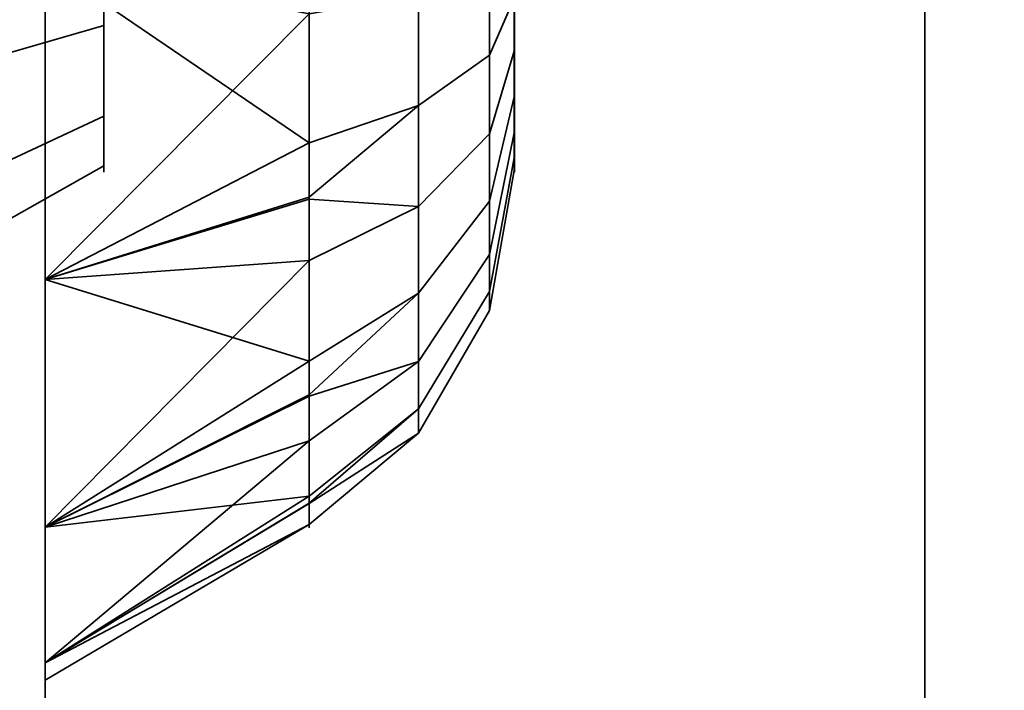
# Model space of a CAD drawing. Header units: millimetres. Extents: x -503 to 6703, y -110 to 193.
# Tile 628 of 656: x 2585.46 to 2587.14, y -12.98 to -11.84. Entities that reach past the tile are written whole.
import ezdxf

# ---------------------------------------------------------------- set-up
doc = ezdxf.new("R2010")
doc.units = ezdxf.units.MM
doc.layers.add('151', color=7, linetype='Continuous', true_color=0xffffff)

# ---------------------------------------------------------------- blocks, each defined once
blk = doc.blocks.new('UG_SURFACE_003')
at = {"layer": '151', "color": 252, "linetype": 'Continuous', "lineweight": 35}
for points in [[(3602.5, -14, 2212.25), (3602.5, 174.4, 2212.25), (2397.5, 174.4, 2212.25), (2397.5, -14, 2212.25)], [(2547.4999, -14, 2062.2499), (2547.4999, 174.4, 2062.2499), (3452.5001, 174.4, 2062.2499), (3452.5001, -14, 2062.2499)]]:
    blk.add_3dface(points, dxfattribs=at)
blk = doc.blocks.new('UG_SURFACE_266')
at = {"layer": '151', "color": 252, "linetype": 'Continuous', "lineweight": 35}
for points in [[(2585.5, 14.42, 2021.75), (2585.5, -13, 1105.9999), (2585.5, -13, 1152)], [(2585.5, 14.42, 2021.75), (2585.5, -13.5858, 1073.6642), (2585.5, -13, 1105.9999)], [(2585.5, -13, 1152), (2585.5, -25.92, 2021.75), (2585.5, 14.42, 2021.75)], [(2585.5, -15, 1024.25), (2585.5, 14.42, -7.75), (2585.5, -25.92, 673.3388)], [(2585.5, 14.42, -7.75), (2585.5, -25.92, 332.7944), (2585.5, -25.92, 673.3388)], [(2585.5, 14.42, -7.75), (2585.5, -25.92, -7.75), (2585.5, -25.92, 332.7944)], [(2585.5, 14.42, 2021.75), (2585.5, -13, 1026.25), (2585.5, -13, 1072.25)], [(2585.5, 14.42, -7.75), (2585.5, -13.1522, 1025.4847), (2585.5, -13, 1026.25)], [(2585.5, -13, 1072.25), (2585.5, -13.1522, 1073.0153), (2585.5, 14.42, 2021.75)], [(2585.5, -13.1522, 1073.0153), (2585.5, -13.5858, 1073.6642), (2585.5, 14.42, 2021.75)], [(2585.5, 14.42, -7.75), (2585.5, -13.5858, 1024.8358), (2585.5, -13.1522, 1025.4847)], [(2585.5, -13, 1026.25), (2585.5, 14.42, 2021.75), (2585.5, 14.42, -7.75)], [(2585.5, -15, 1024.25), (2585.5, -14.2346, 1024.4023), (2585.5, 14.42, -7.75)], [(2585.5, -14.2346, 1024.4023), (2585.5, -13.5858, 1024.8358), (2585.5, 14.42, -7.75)], [(2585.5, 14.42, 2021.75), (2585.5, -25.92, 2021.75), (2586.9999, -25.92, 2020.2501), (2586.9999, 14.42, 2020.2501)], [(2586.9999, 14.42, -7.75), (2586.9999, -25.92, -7.75), (2585.5, -25.92, -7.75), (2585.5, 14.42, -7.75)], [(2586.9999, 14.42, -7.75), (2586.9999, -13, 1105.9999), (2586.9999, -13, 1072.25)], [(2586.9999, 14.42, -7.75), (2586.9999, -13, 1152), (2586.9999, -13, 1105.9999)], [(2586.9999, -13, 1072.25), (2586.9999, -13, 1026.25), (2586.9999, 14.42, -7.75)], [(2586.9999, -13, 1026.25), (2586.9999, -13.1522, 1025.4847), (2586.9999, 14.42, -7.75)], [(2586.9999, 14.42, -7.75), (2586.9999, -25.92, 673.3388), (2586.9999, -25.92, 332.7944)], [(2586.9999, 14.42, 2020.2501), (2586.9999, -13.1522, 1152.7654), (2586.9999, -13, 1152)], [(2586.9999, -25.92, 673.3388), (2586.9999, 14.42, -7.75), (2586.9999, -13.5858, 1024.8358)], [(2586.9999, 14.42, 2020.2501), (2586.9999, -13.5858, 1153.4142), (2586.9999, -13.1522, 1152.7654)], [(2586.9999, -13, 1152), (2586.9999, 14.42, -7.75), (2586.9999, 14.42, 2020.2501)], [(2586.9999, -25.92, 332.7944), (2586.9999, -25.92, -7.75), (2586.9999, 14.42, -7.75)], [(2586.9999, -13.1522, 1025.4847), (2586.9999, -13.5858, 1024.8358), (2586.9999, 14.42, -7.75)], [(2586.9999, 14.42, 2020.2501), (2586.9999, -24.7654, 1153.8478), (2586.9999, -24, 1154)], [(2586.9999, 14.42, 2020.2501), (2586.9999, -15, 1154), (2586.9999, -14.2346, 1153.8478)], [(2586.9999, 14.42, 2020.2501), (2586.9999, -25.4142, 1153.4142), (2586.9999, -24.7654, 1153.8478)], [(2586.9999, -24, 1154), (2586.9999, -15, 1154), (2586.9999, 14.42, 2020.2501)], [(2586.9999, 14.42, 2020.2501), (2586.9999, -25.92, 1694.972), (2586.9999, -25.92, 1354.4277)], [(2586.9999, -14.2346, 1153.8478), (2586.9999, -13.5858, 1153.4142), (2586.9999, 14.42, 2020.2501)], [(2586.9999, 14.42, 2020.2501), (2586.9999, -25.92, 2020.2501), (2586.9999, -25.92, 1694.972)], [(2586.9999, -25.92, 1354.4277), (2586.9999, -25.92, 1152.56), (2586.9999, -25.8478, 1152.7654), (2586.9999, 14.42, 2020.2501)], [(2586.9999, -25.8478, 1152.7654), (2586.9999, -25.4142, 1153.4142), (2586.9999, 14.42, 2020.2501)]]:
    blk.add_3dface(points, dxfattribs=at)
blk = doc.blocks.new('UG_SURFACE_267')
at = {"layer": '151', "color": 252, "linetype": 'Continuous', "lineweight": 35}
for points in [[(2585.5, 14.42, 2021.75), (2585.5, -13, 1105.9999), (2585.5, -13, 1152)], [(2585.5, 14.42, 2021.75), (2585.5, -13.5858, 1073.6642), (2585.5, -13, 1105.9999)], [(2585.5, -13, 1152), (2585.5, -25.92, 2021.75), (2585.5, 14.42, 2021.75)], [(2585.5, -15, 1024.25), (2585.5, 14.42, -7.75), (2585.5, -25.92, 673.3388)], [(2585.5, 14.42, -7.75), (2585.5, -25.92, 332.7944), (2585.5, -25.92, 673.3388)], [(2585.5, 14.42, -7.75), (2585.5, -25.92, -7.75), (2585.5, -25.92, 332.7944)], [(2585.5, 14.42, 2021.75), (2585.5, -13, 1026.25), (2585.5, -13, 1072.25)], [(2585.5, 14.42, -7.75), (2585.5, -13.1522, 1025.4847), (2585.5, -13, 1026.25)], [(2585.5, -13, 1072.25), (2585.5, -13.1522, 1073.0153), (2585.5, 14.42, 2021.75)], [(2585.5, -13.1522, 1073.0153), (2585.5, -13.5858, 1073.6642), (2585.5, 14.42, 2021.75)], [(2585.5, 14.42, -7.75), (2585.5, -13.5858, 1024.8358), (2585.5, -13.1522, 1025.4847)], [(2585.5, -13, 1026.25), (2585.5, 14.42, 2021.75), (2585.5, 14.42, -7.75)], [(2585.5, -15, 1024.25), (2585.5, -14.2346, 1024.4023), (2585.5, 14.42, -7.75)], [(2585.5, -14.2346, 1024.4023), (2585.5, -13.5858, 1024.8358), (2585.5, 14.42, -7.75)], [(2585.5, 14.42, 2021.75), (2585.5, -25.92, 2021.75), (2586.9999, -25.92, 2020.2501), (2586.9999, 14.42, 2020.2501)], [(2586.9999, 14.42, -7.75), (2586.9999, -25.92, -7.75), (2585.5, -25.92, -7.75), (2585.5, 14.42, -7.75)], [(2586.9999, 14.42, -7.75), (2586.9999, -13, 1105.9999), (2586.9999, -13, 1072.25)], [(2586.9999, 14.42, -7.75), (2586.9999, -13, 1152), (2586.9999, -13, 1105.9999)], [(2586.9999, -13, 1072.25), (2586.9999, -13, 1026.25), (2586.9999, 14.42, -7.75)], [(2586.9999, -13, 1026.25), (2586.9999, -13.1522, 1025.4847), (2586.9999, 14.42, -7.75)], [(2586.9999, 14.42, -7.75), (2586.9999, -25.92, 673.3388), (2586.9999, -25.92, 332.7944)], [(2586.9999, 14.42, 2020.2501), (2586.9999, -13.1522, 1152.7654), (2586.9999, -13, 1152)], [(2586.9999, -25.92, 673.3388), (2586.9999, 14.42, -7.75), (2586.9999, -13.5858, 1024.8358)], [(2586.9999, 14.42, 2020.2501), (2586.9999, -13.5858, 1153.4142), (2586.9999, -13.1522, 1152.7654)], [(2586.9999, -13, 1152), (2586.9999, 14.42, -7.75), (2586.9999, 14.42, 2020.2501)], [(2586.9999, -25.92, 332.7944), (2586.9999, -25.92, -7.75), (2586.9999, 14.42, -7.75)], [(2586.9999, -13.1522, 1025.4847), (2586.9999, -13.5858, 1024.8358), (2586.9999, 14.42, -7.75)], [(2586.9999, 14.42, 2020.2501), (2586.9999, -24.7654, 1153.8478), (2586.9999, -24, 1154)], [(2586.9999, 14.42, 2020.2501), (2586.9999, -15, 1154), (2586.9999, -14.2346, 1153.8478)], [(2586.9999, 14.42, 2020.2501), (2586.9999, -25.4142, 1153.4142), (2586.9999, -24.7654, 1153.8478)], [(2586.9999, -24, 1154), (2586.9999, -15, 1154), (2586.9999, 14.42, 2020.2501)], [(2586.9999, 14.42, 2020.2501), (2586.9999, -25.92, 1694.972), (2586.9999, -25.92, 1354.4277)], [(2586.9999, -14.2346, 1153.8478), (2586.9999, -13.5858, 1153.4142), (2586.9999, 14.42, 2020.2501)], [(2586.9999, 14.42, 2020.2501), (2586.9999, -25.92, 2020.2501), (2586.9999, -25.92, 1694.972)], [(2586.9999, -25.92, 1354.4277), (2586.9999, -25.92, 1152.56), (2586.9999, -25.8478, 1152.7654), (2586.9999, 14.42, 2020.2501)], [(2586.9999, -25.8478, 1152.7654), (2586.9999, -25.4142, 1153.4142), (2586.9999, 14.42, 2020.2501)]]:
    blk.add_3dface(points, dxfattribs=at)
blk = doc.blocks.new('UG_SURFACE_268')
at = {"layer": '151', "color": 252, "linetype": 'Continuous', "lineweight": 35}
for points in [[(2585.5, -25.92, 2021.75), (3414.5, -25.92, 2021.75), (3414.5, 14.42, 2021.75), (2585.5, 14.42, 2021.75)], [(2585.5, -25.92, 2021.75), (2585.5, 14.42, 2021.75), (2586.9999, 14.42, 2020.2501), (2586.9999, -25.92, 2020.2501)], [(2586.9999, -25.92, 2020.2501), (2586.9999, 14.42, 2020.2501), (3413.0001, 14.42, 2020.2501), (3413.0001, -25.92, 2020.2501)]]:
    blk.add_3dface(points, dxfattribs=at)
blk = doc.blocks.new('UG_SURFACE_294')
at = {"layer": '151', "color": 252, "linetype": 'Continuous', "lineweight": 35}
for points in [[(2584.8, -22.0201, 980), (2584.8, -1.6, 980), (2585.5, -1.6, 980), (2585.5, -22.0201, 980)], [(2585.5, -11.1779, 983.7008), (2585.5, -11.7428, 983.6414), (2585.5, -22.0201, 980), (2585.5, -1.6, 980)], [(2585.3548, -2.3881, 1164.1217), (2585.5, -1.659, 1164.436), (2585.5, -22.0201, 1172.0912)], [(2585.5, -22.0201, 997.9088), (2585.5, -1.659, 1005.5641), (2585.3548, -2.3881, 1005.8782)], [(2585.5, -9.283, 994.683), (2585.5, -8.7428, 994.8586), (2585.5, -1.659, 1005.5641), (2585.5, -22.0201, 997.9088)], [(2585.5, -22.0201, 1172.0912), (2585.5, -1.659, 1164.436), (2585.5, -3, 1165)], [(2585.5, -22.0201, 1172.0912), (2585.3863, -22.2146, 1171.5738), (2585.3548, -2.3881, 1164.1217)], [(2585.3548, -2.3881, 1005.8782), (2585.3863, -22.2146, 998.4262), (2585.5, -22.0201, 997.9088)], [(2585.5, -22.0201, 1190.0001), (2585.5, -3, 1165), (2585.5, -9.7051, 1175.6971)], [(2585.5, -3, 1165), (2585.5, -22.0201, 1190.0001), (2585.5, -22.0201, 1172.0912)], [(2585.5, -22.0201, 1190.0001), (2585.5, -5, 1190.0001), (2584.8, -5, 1190.0001), (2584.8, -22.0201, 1190.0001)], [(2585.5, -5, 1190.0001), (2585.5, -22.0201, 1190.0001), (2585.5, -11.7428, 1186.3586), (2585.5, -11.1779, 1186.2992)], [(2585.5, -12.7051, 985.8029), (2585.5, -7.686, 992.4849), (2585.5, -8.1779, 992.2009)], [(2585.5, -7.686, 992.4849), (2585.5, -12.7051, 985.8029), (2585.5, -12.283, 986.183)], [(2585.5, -12.283, 986.183), (2585.5, -11.7428, 986.3585), (2585.5, -7.686, 992.4849)], [(2585.5, -8.1779, 992.2009), (2585.5, -8.7428, 992.1415), (2585.5, -12.7051, 985.8029)], [(2585.5, -12.7051, 985.8029), (2585.5, -8.7428, 992.1415), (2585.5, -9.283, 992.317)], [(2585.5, -11.7428, 1183.6414), (2585.5, -12.283, 1183.817), (2585.5, -9.283, 1177.683)], [(2585.5, -22.0201, 997.9088), (2585.5, -9.7051, 994.3029), (2585.5, -9.283, 994.683)], [(2585.5, -9.7051, 1177.303), (2585.5, -9.283, 1177.683), (2585.5, -12.283, 1183.817)], [(2585.5, -12.7051, 985.8029), (2585.5, -9.283, 992.317), (2585.5, -9.7051, 992.6971), (2585.5, -22.0201, 980)], [(2585.5, -22.0201, 1190.0001), (2585.5, -9.7051, 1175.6971), (2585.5, -9.9362, 1176.216)], [(2585.5, -9.9362, 1176.784), (2585.5, -9.7051, 1177.303), (2585.5, -12.283, 1183.817)], [(2585.5, -22.0201, 980), (2585.5, -9.7051, 992.6971), (2585.5, -9.9362, 993.216)], [(2585.5, -9.9362, 993.784), (2585.5, -9.7051, 994.3029), (2585.5, -22.0201, 997.9088)], [(2585.5, -12.283, 1183.817), (2585.5, -9.9362, 1176.216), (2585.5, -9.966, 1176.5)], [(2585.5, -9.9362, 1176.216), (2585.5, -12.283, 1183.817), (2585.5, -12.7051, 1184.1971), (2585.5, -22.0201, 1190.0001)], [(2585.5, -9.966, 1176.5), (2585.5, -9.9362, 1176.784), (2585.5, -12.283, 1183.817)], [(2585.5, -22.0201, 997.9088), (2585.5, -22.0201, 980), (2585.5, -9.9362, 993.216), (2585.5, -9.966, 993.5)], [(2585.5, -9.966, 993.5), (2585.5, -9.9362, 993.784), (2585.5, -22.0201, 997.9088)], [(2585.5999, -11.85, 985.433), (2585.5999, -11.6523, 985.4972), (2585.5999, -11.4455, 985.4755), (2585.5999, -11.6, 985)], [(2585.5999, -11.85, 1185.433), (2585.5999, -11.6523, 1185.4973), (2585.5999, -11.4455, 1185.4756), (2585.5999, -11.6, 1184.9999)], [(2585.5999, -11.6523, 984.5027), (2585.5999, -11.85, 984.567), (2585.5999, -12.0045, 984.7061), (2585.5999, -11.6, 985)], [(2585.5999, -12.0045, 984.7061), (2585.5999, -12.0891, 984.8961), (2585.5999, -12.0891, 985.104), (2585.5999, -11.6, 985)], [(2585.5999, -12.0891, 985.104), (2585.5999, -12.0045, 985.2939), (2585.5999, -11.85, 985.433), (2585.5999, -11.6, 985)], [(2585.5999, -11.6523, 1184.5027), (2585.5999, -11.85, 1184.567), (2585.5999, -12.0045, 1184.7061), (2585.5999, -11.6, 1184.9999)], [(2585.5999, -12.0045, 1184.7061), (2585.5999, -12.0891, 1184.896), (2585.5999, -12.0891, 1185.104), (2585.5999, -11.6, 1184.9999)], [(2585.5999, -12.0891, 1185.104), (2585.5999, -12.0045, 1185.2939), (2585.5999, -11.85, 1185.433), (2585.5999, -11.6, 1184.9999)], [(2586.1363, -11.6, 1184.0501), (2586.1363, -11.9864, 1184.1322), (2585.9499, -12.0499, 1183.9894), (2585.9499, -11.7119, 1183.9175)], [(2586.1363, -11.6, 984.05), (2586.1363, -11.9864, 984.1322), (2585.9499, -12.0499, 983.9894), (2585.9499, -11.7119, 983.9175)], [(2586.2577, -11.6, 1184.2606), (2586.2577, -11.9007, 1184.3245), (2586.1363, -11.9864, 1184.1322), (2586.1363, -11.6, 1184.0501)], [(2586.2577, -11.6, 984.2606), (2586.2577, -11.9007, 984.3245), (2586.1363, -11.9864, 984.1322), (2586.1363, -11.6, 984.05)], [(2586.2999, -11.6, 1184.5), (2586.2999, -11.8034, 1184.5433), (2586.2577, -11.9007, 1184.3245), (2586.2577, -11.6, 1184.2606)], [(2586.2999, -11.6, 984.5), (2586.2999, -11.8034, 984.5432), (2586.2577, -11.9007, 984.3245), (2586.2577, -11.6, 984.2606)], [(2586.2999, -11.704, 1185.4891), (2586.2999, -11.8939, 1185.4045), (2586.2999, -12.033, 1185.25), (2586.2999, -11.6, 1184.9999)], [(2586.2999, -12.033, 1185.25), (2586.2999, -12.0973, 1185.0523), (2586.2999, -12.0755, 1184.8454), (2586.2999, -11.6, 1184.9999)], [(2586.2999, -12.0755, 1184.8454), (2586.2999, -11.9716, 1184.6654), (2586.2999, -11.8034, 1184.5433), (2586.2999, -11.6, 1184.9999)], [(2586.2999, -11.704, 985.4891), (2586.2999, -11.8939, 985.4045), (2586.2999, -12.033, 985.25), (2586.2999, -11.6, 985)], [(2586.2999, -12.033, 985.25), (2586.2999, -12.0973, 985.0523), (2586.2999, -12.0755, 984.8455), (2586.2999, -11.6, 985)], [(2586.2999, -12.0755, 984.8455), (2586.2999, -11.9716, 984.6655), (2586.2999, -11.8034, 984.5432), (2586.2999, -11.6, 985)], [(2585.5999, -11.6523, 985.4972), (2585.5999, -11.85, 985.433), (2584.8, -12.0809, 985.833), (2584.8, -11.7005, 985.9566)], [(2585.5999, -11.85, 984.567), (2585.5999, -11.6523, 984.5027), (2584.8, -11.7005, 984.0434), (2584.8, -12.0809, 984.167)], [(2585.5999, -11.6523, 1185.4973), (2585.5999, -11.85, 1185.433), (2584.8, -12.0809, 1185.833), (2584.8, -11.7005, 1185.9566)], [(2585.5999, -11.85, 1184.567), (2585.5999, -11.6523, 1184.5027), (2584.8, -11.7005, 1184.0434), (2584.8, -12.0809, 1184.167)], [(2585.5, -11.7428, 1183.6414), (2585.9499, -11.7119, 1183.9175), (2585.9499, -12.0499, 1183.9894)], [(2585.5, -11.7428, 983.6414), (2585.9499, -11.7119, 983.9175), (2585.9499, -12.0499, 983.9894)], [(2586.2999, -11.8939, 1185.4045), (2586.2999, -11.704, 1185.4891), (2586.2577, -11.7537, 1185.7233), (2586.2577, -12.0346, 1185.5983)], [(2586.2999, -11.8939, 985.4045), (2586.2999, -11.704, 985.4891), (2586.2577, -11.7537, 985.7233), (2586.2577, -12.0346, 985.5982)], [(2585.5, -22.0201, 1190.0001), (2585.5, -12.283, 1186.183), (2585.5, -11.7428, 1186.3586)], [(2585.5, -22.0201, 980), (2585.5, -11.7428, 983.6414), (2585.5, -12.283, 983.817)], [(2585.9499, -12.0499, 1183.9894), (2585.5, -12.283, 1183.817), (2585.5, -11.7428, 1183.6414)], [(2585.9499, -11.83, 1186.082), (2585.5, -11.7428, 1186.3586), (2585.5, -12.283, 1186.183)], [(2585.9499, -12.0499, 983.9894), (2585.5, -12.283, 983.817), (2585.5, -11.7428, 983.6414)], [(2585.9499, -11.83, 986.082), (2585.5, -11.7428, 986.3585), (2585.5, -12.283, 986.183)], [(2586.2577, -12.0346, 1185.5983), (2586.2577, -11.7537, 1185.7233), (2586.1363, -11.7975, 1185.9292), (2586.1363, -12.1584, 1185.7685)], [(2586.2577, -12.0346, 985.5982), (2586.2577, -11.7537, 985.7233), (2586.1363, -11.7975, 985.9292), (2586.1363, -12.1584, 985.7685)], [(2586.1363, -12.1584, 1185.7685), (2586.1363, -11.7975, 1185.9292), (2585.9499, -11.83, 1186.082), (2585.9499, -12.1457, 1185.9415)], [(2586.1363, -12.1584, 985.7685), (2586.1363, -11.7975, 985.9292), (2585.9499, -11.83, 986.082), (2585.9499, -12.1457, 985.9415)], [(2586.2999, -11.8034, 1184.5433), (2586.2999, -11.9716, 1184.6654), (2586.2577, -12.1495, 1184.5052), (2586.2577, -11.9007, 1184.3245)], [(2586.2999, -11.8034, 984.5432), (2586.2999, -11.9716, 984.6655), (2586.2577, -12.1495, 984.5052), (2586.2577, -11.9007, 984.3245)], [(2585.5, -12.283, 1186.183), (2585.9499, -12.1457, 1185.9415), (2585.9499, -11.83, 1186.082)], [(2585.5, -12.283, 986.183), (2585.9499, -12.1457, 985.9415), (2585.9499, -11.83, 986.082)], [(2585.5999, -11.85, 985.433), (2585.5999, -12.0045, 985.2939), (2584.8, -12.3782, 985.5654), (2584.8, -12.0809, 985.833)], [(2585.5999, -12.0045, 984.7061), (2585.5999, -11.85, 984.567), (2584.8, -12.0809, 984.167), (2584.8, -12.3782, 984.4346)], [(2585.5999, -11.85, 1185.433), (2585.5999, -12.0045, 1185.2939), (2584.8, -12.3782, 1185.5654), (2584.8, -12.0809, 1185.833)], [(2585.5999, -12.0045, 1184.7061), (2585.5999, -11.85, 1184.567), (2584.8, -12.0809, 1184.167), (2584.8, -12.3782, 1184.4347)], [(2586.2577, -11.9007, 1184.3245), (2586.2577, -12.1495, 1184.5052), (2586.1363, -12.306, 1184.3643), (2586.1363, -11.9864, 1184.1322)], [(2586.2577, -11.9007, 984.3245), (2586.2577, -12.1495, 984.5052), (2586.1363, -12.306, 984.3643), (2586.1363, -11.9864, 984.1322)], [(2586.2999, -12.033, 1185.25), (2586.2999, -11.8939, 1185.4045), (2586.2577, -12.0346, 1185.5983), (2586.2577, -12.2404, 1185.3697)], [(2586.2999, -12.033, 985.25), (2586.2999, -11.8939, 985.4045), (2586.2577, -12.0346, 985.5982), (2586.2577, -12.2404, 985.3697)], [(2586.2999, -11.9716, 1184.6654), (2586.2999, -12.0755, 1184.8454), (2586.2577, -12.3032, 1184.7715), (2586.2577, -12.1495, 1184.5052)], [(2586.2999, -11.9716, 984.6655), (2586.2999, -12.0755, 984.8455), (2586.2577, -12.3032, 984.7715), (2586.2577, -12.1495, 984.5052)], [(2586.1363, -11.9864, 1184.1322), (2586.1363, -12.306, 1184.3643), (2585.9499, -12.4221, 1184.2598), (2585.9499, -12.1425, 1184.0566)], [(2585.9499, -12.1425, 1184.0566), (2585.9499, -12.0499, 1183.9894), (2586.1363, -11.9864, 1184.1322)], [(2586.1363, -11.9864, 984.1322), (2586.1363, -12.306, 984.3643), (2585.9499, -12.4221, 984.2598), (2585.9499, -12.1425, 984.0567)], [(2585.9499, -12.1425, 984.0567), (2585.9499, -12.0499, 983.9894), (2586.1363, -11.9864, 984.1322)], [(2585.5999, -12.0045, 985.2939), (2585.5999, -12.0891, 985.104), (2584.8, -12.5409, 985.2), (2584.8, -12.3782, 985.5654)], [(2585.5999, -12.0891, 984.8961), (2585.5999, -12.0045, 984.7061), (2584.8, -12.3782, 984.4346), (2584.8, -12.5409, 984.8)], [(2585.5999, -12.0045, 1185.2939), (2585.5999, -12.0891, 1185.104), (2584.8, -12.5409, 1185.2), (2584.8, -12.3782, 1185.5654)], [(2585.5999, -12.0891, 1184.896), (2585.5999, -12.0045, 1184.7061), (2584.8, -12.3782, 1184.4347), (2584.8, -12.5409, 1184.8)], [(2586.2577, -12.2404, 1185.3697), (2586.2577, -12.0346, 1185.5983), (2586.1363, -12.1584, 1185.7685), (2586.1363, -12.4227, 1185.475)], [(2586.2577, -12.2404, 985.3697), (2586.2577, -12.0346, 985.5982), (2586.1363, -12.1584, 985.7685), (2586.1363, -12.4227, 985.475)], [(2586.2999, -12.0973, 1185.0523), (2586.2999, -12.033, 1185.25), (2586.2577, -12.2404, 1185.3697), (2586.2577, -12.3354, 1185.0773)], [(2586.2999, -12.0973, 985.0523), (2586.2999, -12.033, 985.25), (2586.2577, -12.2404, 985.3697), (2586.2577, -12.3354, 985.0773)], [(2585.9499, -12.0499, 1183.9894), (2585.9499, -12.1425, 1184.0566), (2585.5, -12.283, 1183.817)], [(2585.9499, -12.0499, 983.9894), (2585.9499, -12.1425, 984.0567), (2585.5, -12.283, 983.817)], [(2586.2999, -12.0755, 1184.8454), (2586.2999, -12.0973, 1185.0523), (2586.2577, -12.3354, 1185.0773), (2586.2577, -12.3032, 1184.7715)], [(2586.2999, -12.0755, 984.8455), (2586.2999, -12.0973, 985.0523), (2586.2577, -12.3354, 985.0773), (2586.2577, -12.3032, 984.7715)], [(2585.5999, -12.0891, 985.104), (2585.5999, -12.0891, 984.8961), (2584.8, -12.5409, 984.8), (2584.8, -12.5409, 985.2)], [(2585.5999, -12.0891, 1185.104), (2585.5999, -12.0891, 1184.896), (2584.8, -12.5409, 1184.8), (2584.8, -12.5409, 1185.2)], [(2585.5, -12.283, 1183.817), (2585.9499, -12.1425, 1184.0566), (2585.9499, -12.4221, 1184.2598)], [(2585.5, -12.283, 983.817), (2585.9499, -12.1425, 984.0567), (2585.9499, -12.4221, 984.2598)], [(2585.9499, -12.2502, 1185.895), (2585.9499, -12.1457, 1185.9415), (2585.5, -12.283, 1186.183)], [(2585.9499, -12.2502, 985.895), (2585.9499, -12.1457, 985.9415), (2585.5, -12.283, 986.183)], [(2585.9499, -12.1457, 1185.9415), (2585.9499, -12.2502, 1185.895), (2586.1363, -12.1584, 1185.7685)], [(2585.9499, -12.1457, 985.9415), (2585.9499, -12.2502, 985.895), (2586.1363, -12.1584, 985.7685)], [(2586.2577, -12.1495, 1184.5052), (2586.2577, -12.3032, 1184.7715), (2586.1363, -12.5035, 1184.7064), (2586.1363, -12.306, 1184.3643)], [(2586.2577, -12.1495, 984.5052), (2586.2577, -12.3032, 984.7715), (2586.1363, -12.5035, 984.7065), (2586.1363, -12.306, 984.3643)], [(2586.1363, -12.4227, 1185.475), (2586.1363, -12.1584, 1185.7685), (2585.9499, -12.2502, 1185.895), (2585.9499, -12.4815, 1185.6381)], [(2586.1363, -12.4227, 985.475), (2586.1363, -12.1584, 985.7685), (2585.9499, -12.2502, 985.895), (2585.9499, -12.4815, 985.6381)], [(2585.5, -12.7051, 1185.8029), (2585.9499, -12.4815, 1185.6381), (2585.9499, -12.2502, 1185.895)], [(2585.9499, -12.2502, 1185.895), (2585.5, -12.283, 1186.183), (2585.5, -12.7051, 1185.8029)], [(2585.5, -12.7051, 985.8029), (2585.9499, -12.4815, 985.6381), (2585.9499, -12.2502, 985.895)], [(2585.9499, -12.2502, 985.895), (2585.5, -12.283, 986.183), (2585.5, -12.7051, 985.8029)], [(2586.2577, -12.3354, 1185.0773), (2586.2577, -12.2404, 1185.3697), (2586.1363, -12.4227, 1185.475), (2586.1363, -12.5447, 1185.0992)], [(2586.2577, -12.3354, 985.0773), (2586.2577, -12.2404, 985.3697), (2586.1363, -12.4227, 985.475), (2586.1363, -12.5447, 985.0993)], [(2585.5, -12.7051, 1185.8029), (2585.5, -12.283, 1186.183), (2585.5, -22.0201, 1190.0001)], [(2585.5, -12.283, 983.817), (2585.5, -12.7051, 984.1971), (2585.5, -22.0201, 980)], [(2585.9499, -12.4221, 1184.2598), (2585.5, -12.7051, 1184.1971), (2585.5, -12.283, 1183.817)], [(2585.9499, -12.4221, 984.2598), (2585.5, -12.7051, 984.1971), (2585.5, -12.283, 983.817)], [(2586.2577, -12.3032, 1184.7715), (2586.2577, -12.3354, 1185.0773), (2586.1363, -12.5447, 1185.0992), (2586.1363, -12.5035, 1184.7064)], [(2586.2577, -12.3032, 984.7715), (2586.2577, -12.3354, 985.0773), (2586.1363, -12.5447, 985.0993), (2586.1363, -12.5035, 984.7065)], [(2586.1363, -12.306, 1184.3643), (2586.1363, -12.5035, 1184.7064), (2585.9499, -12.6521, 1184.6582), (2585.9499, -12.4793, 1184.3588)], [(2585.9499, -12.4793, 1184.3588), (2585.9499, -12.4221, 1184.2598), (2586.1363, -12.306, 1184.3643)], [(2586.1363, -12.306, 984.3643), (2586.1363, -12.5035, 984.7065), (2585.9499, -12.6521, 984.6582), (2585.9499, -12.4793, 984.3588)], [(2585.9499, -12.4793, 984.3588), (2585.9499, -12.4221, 984.2598), (2586.1363, -12.306, 984.3643)], [(2585.9499, -12.4221, 1184.2598), (2585.9499, -12.4793, 1184.3588), (2585.5, -12.7051, 1184.1971)], [(2585.9499, -12.4221, 984.2598), (2585.9499, -12.4793, 984.3588), (2585.5, -12.7051, 984.1971)], [(2586.1363, -12.5447, 1185.0992), (2586.1363, -12.4227, 1185.475), (2585.9499, -12.558, 1185.5531), (2585.9499, -12.6648, 1185.2244)], [(2585.9499, -12.4815, 1185.6381), (2585.9499, -12.558, 1185.5531), (2586.1363, -12.4227, 1185.475)], [(2586.1363, -12.5447, 985.0993), (2586.1363, -12.4227, 985.475), (2585.9499, -12.558, 985.5531), (2585.9499, -12.6648, 985.2244)], [(2585.9499, -12.4815, 985.6381), (2585.9499, -12.558, 985.5531), (2586.1363, -12.4227, 985.475)], [(2585.5, -12.7051, 1184.1971), (2585.9499, -12.4793, 1184.3588), (2585.9499, -12.6521, 1184.6582)], [(2585.5, -12.7051, 984.1971), (2585.9499, -12.4793, 984.3588), (2585.9499, -12.6521, 984.6582)], [(2585.9499, -12.558, 1185.5531), (2585.9499, -12.4815, 1185.6381), (2585.5, -12.7051, 1185.8029)], [(2585.9499, -12.558, 985.5531), (2585.9499, -12.4815, 985.6381), (2585.5, -12.7051, 985.8029)], [(2586.1363, -12.5035, 1184.7064), (2586.1363, -12.5447, 1185.0992), (2585.9499, -12.7002, 1185.1156), (2585.9499, -12.664, 1184.7719)], [(2585.9499, -12.664, 1184.7719), (2585.9499, -12.6521, 1184.6582), (2586.1363, -12.5035, 1184.7064)], [(2586.1363, -12.5035, 984.7065), (2586.1363, -12.5447, 985.0993), (2585.9499, -12.7002, 985.1156), (2585.9499, -12.664, 984.7719)], [(2585.9499, -12.664, 984.7719), (2585.9499, -12.6521, 984.6582), (2586.1363, -12.5035, 984.7065)], [(2585.9499, -12.6648, 1185.2244), (2585.9499, -12.7002, 1185.1156), (2586.1363, -12.5447, 1185.0992)], [(2585.9499, -12.6648, 985.2244), (2585.9499, -12.7002, 985.1156), (2586.1363, -12.5447, 985.0993)], [(2585.5, -12.9362, 1185.284), (2585.9499, -12.6648, 1185.2244), (2585.9499, -12.558, 1185.5531)], [(2585.9499, -12.558, 1185.5531), (2585.5, -12.7051, 1185.8029), (2585.5, -12.9362, 1185.284)], [(2585.5, -12.9362, 985.284), (2585.9499, -12.6648, 985.2244), (2585.9499, -12.558, 985.5531)], [(2585.9499, -12.558, 985.5531), (2585.5, -12.7051, 985.8029), (2585.5, -12.9362, 985.284)], [(2585.9499, -12.6521, 1184.6582), (2585.5, -12.9362, 1184.716), (2585.5, -12.7051, 1184.1971)], [(2585.9499, -12.6521, 1184.6582), (2585.9499, -12.664, 1184.7719), (2585.5, -12.9362, 1184.716)], [(2585.9499, -12.6521, 984.6582), (2585.5, -12.9362, 984.716), (2585.5, -12.7051, 984.1971)], [(2585.9499, -12.6521, 984.6582), (2585.9499, -12.664, 984.7719), (2585.5, -12.9362, 984.716)], [(2585.5, -12.966, 1184.9999), (2585.5, -12.9362, 1184.716), (2585.9499, -12.664, 1184.7719), (2585.9499, -12.7002, 1185.1156)], [(2585.5, -12.966, 985), (2585.5, -12.9362, 984.716), (2585.9499, -12.664, 984.7719), (2585.9499, -12.7002, 985.1156)], [(2585.9499, -12.7002, 1185.1156), (2585.9499, -12.6648, 1185.2244), (2585.5, -12.9362, 1185.284)], [(2585.9499, -12.7002, 985.1156), (2585.9499, -12.6648, 985.2244), (2585.5, -12.9362, 985.284)], [(2585.9499, -12.7002, 1185.1156), (2585.5, -12.9362, 1185.284), (2585.5, -12.966, 1184.9999)], [(2585.9499, -12.7002, 985.1156), (2585.5, -12.9362, 985.284), (2585.5, -12.966, 985)], [(2585.5, -22.0201, 980), (2585.5, -12.9362, 985.284), (2585.5, -12.7051, 985.8029)], [(2585.5, -22.0201, 1190.0001), (2585.5, -12.7051, 1184.1971), (2585.5, -12.9362, 1184.716)], [(2585.5, -22.0201, 980), (2585.5, -12.7051, 984.1971), (2585.5, -12.9362, 984.716)], [(2585.5, -12.9362, 1185.284), (2585.5, -12.7051, 1185.8029), (2585.5, -22.0201, 1190.0001)], [(2585.5, -22.0201, 1190.0001), (2585.5, -12.9362, 1184.716), (2585.5, -12.966, 1184.9999)], [(2585.5, -12.966, 1184.9999), (2585.5, -12.9362, 1185.284), (2585.5, -22.0201, 1190.0001)], [(2585.5, -22.0201, 980), (2585.5, -12.9362, 984.716), (2585.5, -12.966, 985)], [(2585.5, -12.966, 985), (2585.5, -12.9362, 985.284), (2585.5, -22.0201, 980)]]:
    blk.add_3dface(points, dxfattribs=at)
blk = doc.blocks.new('UG_SURFACE_302')
at = {"layer": '151', "color": 252, "linetype": 'Continuous', "lineweight": 35}
for points in [[(2584.8, -22.0201, 980), (2584.8, -1.6, 980), (2585.5, -1.6, 980), (2585.5, -22.0201, 980)], [(2585.5, -11.1779, 983.7008), (2585.5, -11.7428, 983.6414), (2585.5, -22.0201, 980), (2585.5, -1.6, 980)], [(2585.3548, -2.3881, 1164.1217), (2585.5, -1.659, 1164.436), (2585.5, -22.0201, 1172.0912)], [(2585.5, -22.0201, 997.9088), (2585.5, -1.659, 1005.5641), (2585.3548, -2.3881, 1005.8782)], [(2585.5, -9.283, 994.683), (2585.5, -8.7428, 994.8586), (2585.5, -1.659, 1005.5641), (2585.5, -22.0201, 997.9088)], [(2585.5, -22.0201, 1172.0912), (2585.5, -1.659, 1164.436), (2585.5, -3, 1165)], [(2585.5, -22.0201, 1172.0912), (2585.3863, -22.2146, 1171.5738), (2585.3548, -2.3881, 1164.1217)], [(2585.3548, -2.3881, 1005.8782), (2585.3863, -22.2146, 998.4262), (2585.5, -22.0201, 997.9088)], [(2585.5, -22.0201, 1190.0001), (2585.5, -3, 1165), (2585.5, -9.7051, 1175.6971)], [(2585.5, -3, 1165), (2585.5, -22.0201, 1190.0001), (2585.5, -22.0201, 1172.0912)], [(2585.5, -22.0201, 1190.0001), (2585.5, -5, 1190.0001), (2584.8, -5, 1190.0001), (2584.8, -22.0201, 1190.0001)], [(2585.5, -5, 1190.0001), (2585.5, -22.0201, 1190.0001), (2585.5, -11.7428, 1186.3586), (2585.5, -11.1779, 1186.2992)], [(2585.5, -12.7051, 985.8029), (2585.5, -7.686, 992.4849), (2585.5, -8.1779, 992.2009)], [(2585.5, -7.686, 992.4849), (2585.5, -12.7051, 985.8029), (2585.5, -12.283, 986.183)], [(2585.5, -12.283, 986.183), (2585.5, -11.7428, 986.3585), (2585.5, -7.686, 992.4849)], [(2585.5, -8.1779, 992.2009), (2585.5, -8.7428, 992.1415), (2585.5, -12.7051, 985.8029)], [(2585.5, -12.7051, 985.8029), (2585.5, -8.7428, 992.1415), (2585.5, -9.283, 992.317)], [(2585.5, -11.7428, 1183.6414), (2585.5, -12.283, 1183.817), (2585.5, -9.283, 1177.683)], [(2585.5, -22.0201, 997.9088), (2585.5, -9.7051, 994.3029), (2585.5, -9.283, 994.683)], [(2585.5, -9.7051, 1177.303), (2585.5, -9.283, 1177.683), (2585.5, -12.283, 1183.817)], [(2585.5, -12.7051, 985.8029), (2585.5, -9.283, 992.317), (2585.5, -9.7051, 992.6971), (2585.5, -22.0201, 980)], [(2585.5, -22.0201, 1190.0001), (2585.5, -9.7051, 1175.6971), (2585.5, -9.9362, 1176.216)], [(2585.5, -9.9362, 1176.784), (2585.5, -9.7051, 1177.303), (2585.5, -12.283, 1183.817)], [(2585.5, -22.0201, 980), (2585.5, -9.7051, 992.6971), (2585.5, -9.9362, 993.216)], [(2585.5, -9.9362, 993.784), (2585.5, -9.7051, 994.3029), (2585.5, -22.0201, 997.9088)], [(2585.5, -12.283, 1183.817), (2585.5, -9.9362, 1176.216), (2585.5, -9.966, 1176.5)], [(2585.5, -9.9362, 1176.216), (2585.5, -12.283, 1183.817), (2585.5, -12.7051, 1184.1971), (2585.5, -22.0201, 1190.0001)], [(2585.5, -9.966, 1176.5), (2585.5, -9.9362, 1176.784), (2585.5, -12.283, 1183.817)], [(2585.5, -22.0201, 997.9088), (2585.5, -22.0201, 980), (2585.5, -9.9362, 993.216), (2585.5, -9.966, 993.5)], [(2585.5, -9.966, 993.5), (2585.5, -9.9362, 993.784), (2585.5, -22.0201, 997.9088)], [(2585.5999, -11.85, 985.433), (2585.5999, -11.6523, 985.4972), (2585.5999, -11.4455, 985.4755), (2585.5999, -11.6, 985)], [(2585.5999, -11.85, 1185.433), (2585.5999, -11.6523, 1185.4973), (2585.5999, -11.4455, 1185.4756), (2585.5999, -11.6, 1184.9999)], [(2585.5999, -11.6523, 984.5027), (2585.5999, -11.85, 984.567), (2585.5999, -12.0045, 984.7061), (2585.5999, -11.6, 985)], [(2585.5999, -12.0045, 984.7061), (2585.5999, -12.0891, 984.8961), (2585.5999, -12.0891, 985.104), (2585.5999, -11.6, 985)], [(2585.5999, -12.0891, 985.104), (2585.5999, -12.0045, 985.2939), (2585.5999, -11.85, 985.433), (2585.5999, -11.6, 985)], [(2585.5999, -11.6523, 1184.5027), (2585.5999, -11.85, 1184.567), (2585.5999, -12.0045, 1184.7061), (2585.5999, -11.6, 1184.9999)], [(2585.5999, -12.0045, 1184.7061), (2585.5999, -12.0891, 1184.896), (2585.5999, -12.0891, 1185.104), (2585.5999, -11.6, 1184.9999)], [(2585.5999, -12.0891, 1185.104), (2585.5999, -12.0045, 1185.2939), (2585.5999, -11.85, 1185.433), (2585.5999, -11.6, 1184.9999)], [(2586.1363, -11.6, 1184.0501), (2586.1363, -11.9864, 1184.1322), (2585.9499, -12.0499, 1183.9894), (2585.9499, -11.7119, 1183.9175)], [(2586.1363, -11.6, 984.05), (2586.1363, -11.9864, 984.1322), (2585.9499, -12.0499, 983.9894), (2585.9499, -11.7119, 983.9175)], [(2586.2577, -11.6, 1184.2606), (2586.2577, -11.9007, 1184.3245), (2586.1363, -11.9864, 1184.1322), (2586.1363, -11.6, 1184.0501)], [(2586.2577, -11.6, 984.2606), (2586.2577, -11.9007, 984.3245), (2586.1363, -11.9864, 984.1322), (2586.1363, -11.6, 984.05)], [(2586.2999, -11.6, 1184.5), (2586.2999, -11.8034, 1184.5433), (2586.2577, -11.9007, 1184.3245), (2586.2577, -11.6, 1184.2606)], [(2586.2999, -11.6, 984.5), (2586.2999, -11.8034, 984.5432), (2586.2577, -11.9007, 984.3245), (2586.2577, -11.6, 984.2606)], [(2586.2999, -11.704, 1185.4891), (2586.2999, -11.8939, 1185.4045), (2586.2999, -12.033, 1185.25), (2586.2999, -11.6, 1184.9999)], [(2586.2999, -12.033, 1185.25), (2586.2999, -12.0973, 1185.0523), (2586.2999, -12.0755, 1184.8454), (2586.2999, -11.6, 1184.9999)], [(2586.2999, -12.0755, 1184.8454), (2586.2999, -11.9716, 1184.6654), (2586.2999, -11.8034, 1184.5433), (2586.2999, -11.6, 1184.9999)], [(2586.2999, -11.704, 985.4891), (2586.2999, -11.8939, 985.4045), (2586.2999, -12.033, 985.25), (2586.2999, -11.6, 985)], [(2586.2999, -12.033, 985.25), (2586.2999, -12.0973, 985.0523), (2586.2999, -12.0755, 984.8455), (2586.2999, -11.6, 985)], [(2586.2999, -12.0755, 984.8455), (2586.2999, -11.9716, 984.6655), (2586.2999, -11.8034, 984.5432), (2586.2999, -11.6, 985)], [(2585.5999, -11.6523, 985.4972), (2585.5999, -11.85, 985.433), (2584.8, -12.0809, 985.833), (2584.8, -11.7005, 985.9566)], [(2585.5999, -11.85, 984.567), (2585.5999, -11.6523, 984.5027), (2584.8, -11.7005, 984.0434), (2584.8, -12.0809, 984.167)], [(2585.5999, -11.6523, 1185.4973), (2585.5999, -11.85, 1185.433), (2584.8, -12.0809, 1185.833), (2584.8, -11.7005, 1185.9566)], [(2585.5999, -11.85, 1184.567), (2585.5999, -11.6523, 1184.5027), (2584.8, -11.7005, 1184.0434), (2584.8, -12.0809, 1184.167)], [(2585.5, -11.7428, 1183.6414), (2585.9499, -11.7119, 1183.9175), (2585.9499, -12.0499, 1183.9894)], [(2585.5, -11.7428, 983.6414), (2585.9499, -11.7119, 983.9175), (2585.9499, -12.0499, 983.9894)], [(2586.2999, -11.8939, 1185.4045), (2586.2999, -11.704, 1185.4891), (2586.2577, -11.7537, 1185.7233), (2586.2577, -12.0346, 1185.5983)], [(2586.2999, -11.8939, 985.4045), (2586.2999, -11.704, 985.4891), (2586.2577, -11.7537, 985.7233), (2586.2577, -12.0346, 985.5982)], [(2585.5, -22.0201, 1190.0001), (2585.5, -12.283, 1186.183), (2585.5, -11.7428, 1186.3586)], [(2585.5, -22.0201, 980), (2585.5, -11.7428, 983.6414), (2585.5, -12.283, 983.817)], [(2585.9499, -12.0499, 1183.9894), (2585.5, -12.283, 1183.817), (2585.5, -11.7428, 1183.6414)], [(2585.9499, -11.83, 1186.082), (2585.5, -11.7428, 1186.3586), (2585.5, -12.283, 1186.183)], [(2585.9499, -12.0499, 983.9894), (2585.5, -12.283, 983.817), (2585.5, -11.7428, 983.6414)], [(2585.9499, -11.83, 986.082), (2585.5, -11.7428, 986.3585), (2585.5, -12.283, 986.183)], [(2586.2577, -12.0346, 1185.5983), (2586.2577, -11.7537, 1185.7233), (2586.1363, -11.7975, 1185.9292), (2586.1363, -12.1584, 1185.7685)], [(2586.2577, -12.0346, 985.5982), (2586.2577, -11.7537, 985.7233), (2586.1363, -11.7975, 985.9292), (2586.1363, -12.1584, 985.7685)], [(2586.1363, -12.1584, 1185.7685), (2586.1363, -11.7975, 1185.9292), (2585.9499, -11.83, 1186.082), (2585.9499, -12.1457, 1185.9415)], [(2586.1363, -12.1584, 985.7685), (2586.1363, -11.7975, 985.9292), (2585.9499, -11.83, 986.082), (2585.9499, -12.1457, 985.9415)], [(2586.2999, -11.8034, 1184.5433), (2586.2999, -11.9716, 1184.6654), (2586.2577, -12.1495, 1184.5052), (2586.2577, -11.9007, 1184.3245)], [(2586.2999, -11.8034, 984.5432), (2586.2999, -11.9716, 984.6655), (2586.2577, -12.1495, 984.5052), (2586.2577, -11.9007, 984.3245)], [(2585.5, -12.283, 1186.183), (2585.9499, -12.1457, 1185.9415), (2585.9499, -11.83, 1186.082)], [(2585.5, -12.283, 986.183), (2585.9499, -12.1457, 985.9415), (2585.9499, -11.83, 986.082)], [(2585.5999, -11.85, 985.433), (2585.5999, -12.0045, 985.2939), (2584.8, -12.3782, 985.5654), (2584.8, -12.0809, 985.833)], [(2585.5999, -12.0045, 984.7061), (2585.5999, -11.85, 984.567), (2584.8, -12.0809, 984.167), (2584.8, -12.3782, 984.4346)], [(2585.5999, -11.85, 1185.433), (2585.5999, -12.0045, 1185.2939), (2584.8, -12.3782, 1185.5654), (2584.8, -12.0809, 1185.833)], [(2585.5999, -12.0045, 1184.7061), (2585.5999, -11.85, 1184.567), (2584.8, -12.0809, 1184.167), (2584.8, -12.3782, 1184.4347)], [(2586.2577, -11.9007, 1184.3245), (2586.2577, -12.1495, 1184.5052), (2586.1363, -12.306, 1184.3643), (2586.1363, -11.9864, 1184.1322)], [(2586.2577, -11.9007, 984.3245), (2586.2577, -12.1495, 984.5052), (2586.1363, -12.306, 984.3643), (2586.1363, -11.9864, 984.1322)], [(2586.2999, -12.033, 1185.25), (2586.2999, -11.8939, 1185.4045), (2586.2577, -12.0346, 1185.5983), (2586.2577, -12.2404, 1185.3697)], [(2586.2999, -12.033, 985.25), (2586.2999, -11.8939, 985.4045), (2586.2577, -12.0346, 985.5982), (2586.2577, -12.2404, 985.3697)], [(2586.2999, -11.9716, 1184.6654), (2586.2999, -12.0755, 1184.8454), (2586.2577, -12.3032, 1184.7715), (2586.2577, -12.1495, 1184.5052)], [(2586.2999, -11.9716, 984.6655), (2586.2999, -12.0755, 984.8455), (2586.2577, -12.3032, 984.7715), (2586.2577, -12.1495, 984.5052)], [(2586.1363, -11.9864, 1184.1322), (2586.1363, -12.306, 1184.3643), (2585.9499, -12.4221, 1184.2598), (2585.9499, -12.1425, 1184.0566)], [(2585.9499, -12.1425, 1184.0566), (2585.9499, -12.0499, 1183.9894), (2586.1363, -11.9864, 1184.1322)], [(2586.1363, -11.9864, 984.1322), (2586.1363, -12.306, 984.3643), (2585.9499, -12.4221, 984.2598), (2585.9499, -12.1425, 984.0567)], [(2585.9499, -12.1425, 984.0567), (2585.9499, -12.0499, 983.9894), (2586.1363, -11.9864, 984.1322)], [(2585.5999, -12.0045, 985.2939), (2585.5999, -12.0891, 985.104), (2584.8, -12.5409, 985.2), (2584.8, -12.3782, 985.5654)], [(2585.5999, -12.0891, 984.8961), (2585.5999, -12.0045, 984.7061), (2584.8, -12.3782, 984.4346), (2584.8, -12.5409, 984.8)], [(2585.5999, -12.0045, 1185.2939), (2585.5999, -12.0891, 1185.104), (2584.8, -12.5409, 1185.2), (2584.8, -12.3782, 1185.5654)], [(2585.5999, -12.0891, 1184.896), (2585.5999, -12.0045, 1184.7061), (2584.8, -12.3782, 1184.4347), (2584.8, -12.5409, 1184.8)], [(2586.2577, -12.2404, 1185.3697), (2586.2577, -12.0346, 1185.5983), (2586.1363, -12.1584, 1185.7685), (2586.1363, -12.4227, 1185.475)], [(2586.2577, -12.2404, 985.3697), (2586.2577, -12.0346, 985.5982), (2586.1363, -12.1584, 985.7685), (2586.1363, -12.4227, 985.475)], [(2586.2999, -12.0973, 1185.0523), (2586.2999, -12.033, 1185.25), (2586.2577, -12.2404, 1185.3697), (2586.2577, -12.3354, 1185.0773)], [(2586.2999, -12.0973, 985.0523), (2586.2999, -12.033, 985.25), (2586.2577, -12.2404, 985.3697), (2586.2577, -12.3354, 985.0773)], [(2585.9499, -12.0499, 1183.9894), (2585.9499, -12.1425, 1184.0566), (2585.5, -12.283, 1183.817)], [(2585.9499, -12.0499, 983.9894), (2585.9499, -12.1425, 984.0567), (2585.5, -12.283, 983.817)], [(2586.2999, -12.0755, 1184.8454), (2586.2999, -12.0973, 1185.0523), (2586.2577, -12.3354, 1185.0773), (2586.2577, -12.3032, 1184.7715)], [(2586.2999, -12.0755, 984.8455), (2586.2999, -12.0973, 985.0523), (2586.2577, -12.3354, 985.0773), (2586.2577, -12.3032, 984.7715)], [(2585.5999, -12.0891, 985.104), (2585.5999, -12.0891, 984.8961), (2584.8, -12.5409, 984.8), (2584.8, -12.5409, 985.2)], [(2585.5999, -12.0891, 1185.104), (2585.5999, -12.0891, 1184.896), (2584.8, -12.5409, 1184.8), (2584.8, -12.5409, 1185.2)], [(2585.5, -12.283, 1183.817), (2585.9499, -12.1425, 1184.0566), (2585.9499, -12.4221, 1184.2598)], [(2585.5, -12.283, 983.817), (2585.9499, -12.1425, 984.0567), (2585.9499, -12.4221, 984.2598)], [(2585.9499, -12.2502, 1185.895), (2585.9499, -12.1457, 1185.9415), (2585.5, -12.283, 1186.183)], [(2585.9499, -12.2502, 985.895), (2585.9499, -12.1457, 985.9415), (2585.5, -12.283, 986.183)], [(2585.9499, -12.1457, 1185.9415), (2585.9499, -12.2502, 1185.895), (2586.1363, -12.1584, 1185.7685)], [(2585.9499, -12.1457, 985.9415), (2585.9499, -12.2502, 985.895), (2586.1363, -12.1584, 985.7685)], [(2586.2577, -12.1495, 1184.5052), (2586.2577, -12.3032, 1184.7715), (2586.1363, -12.5035, 1184.7064), (2586.1363, -12.306, 1184.3643)], [(2586.2577, -12.1495, 984.5052), (2586.2577, -12.3032, 984.7715), (2586.1363, -12.5035, 984.7065), (2586.1363, -12.306, 984.3643)], [(2586.1363, -12.4227, 1185.475), (2586.1363, -12.1584, 1185.7685), (2585.9499, -12.2502, 1185.895), (2585.9499, -12.4815, 1185.6381)], [(2586.1363, -12.4227, 985.475), (2586.1363, -12.1584, 985.7685), (2585.9499, -12.2502, 985.895), (2585.9499, -12.4815, 985.6381)], [(2585.5, -12.7051, 1185.8029), (2585.9499, -12.4815, 1185.6381), (2585.9499, -12.2502, 1185.895)], [(2585.9499, -12.2502, 1185.895), (2585.5, -12.283, 1186.183), (2585.5, -12.7051, 1185.8029)], [(2585.5, -12.7051, 985.8029), (2585.9499, -12.4815, 985.6381), (2585.9499, -12.2502, 985.895)], [(2585.9499, -12.2502, 985.895), (2585.5, -12.283, 986.183), (2585.5, -12.7051, 985.8029)], [(2586.2577, -12.3354, 1185.0773), (2586.2577, -12.2404, 1185.3697), (2586.1363, -12.4227, 1185.475), (2586.1363, -12.5447, 1185.0992)], [(2586.2577, -12.3354, 985.0773), (2586.2577, -12.2404, 985.3697), (2586.1363, -12.4227, 985.475), (2586.1363, -12.5447, 985.0993)], [(2585.5, -12.7051, 1185.8029), (2585.5, -12.283, 1186.183), (2585.5, -22.0201, 1190.0001)], [(2585.5, -12.283, 983.817), (2585.5, -12.7051, 984.1971), (2585.5, -22.0201, 980)], [(2585.9499, -12.4221, 1184.2598), (2585.5, -12.7051, 1184.1971), (2585.5, -12.283, 1183.817)], [(2585.9499, -12.4221, 984.2598), (2585.5, -12.7051, 984.1971), (2585.5, -12.283, 983.817)], [(2586.2577, -12.3032, 1184.7715), (2586.2577, -12.3354, 1185.0773), (2586.1363, -12.5447, 1185.0992), (2586.1363, -12.5035, 1184.7064)], [(2586.2577, -12.3032, 984.7715), (2586.2577, -12.3354, 985.0773), (2586.1363, -12.5447, 985.0993), (2586.1363, -12.5035, 984.7065)], [(2586.1363, -12.306, 1184.3643), (2586.1363, -12.5035, 1184.7064), (2585.9499, -12.6521, 1184.6582), (2585.9499, -12.4793, 1184.3588)], [(2585.9499, -12.4793, 1184.3588), (2585.9499, -12.4221, 1184.2598), (2586.1363, -12.306, 1184.3643)], [(2586.1363, -12.306, 984.3643), (2586.1363, -12.5035, 984.7065), (2585.9499, -12.6521, 984.6582), (2585.9499, -12.4793, 984.3588)], [(2585.9499, -12.4793, 984.3588), (2585.9499, -12.4221, 984.2598), (2586.1363, -12.306, 984.3643)], [(2585.9499, -12.4221, 1184.2598), (2585.9499, -12.4793, 1184.3588), (2585.5, -12.7051, 1184.1971)], [(2585.9499, -12.4221, 984.2598), (2585.9499, -12.4793, 984.3588), (2585.5, -12.7051, 984.1971)], [(2586.1363, -12.5447, 1185.0992), (2586.1363, -12.4227, 1185.475), (2585.9499, -12.558, 1185.5531), (2585.9499, -12.6648, 1185.2244)], [(2585.9499, -12.4815, 1185.6381), (2585.9499, -12.558, 1185.5531), (2586.1363, -12.4227, 1185.475)], [(2586.1363, -12.5447, 985.0993), (2586.1363, -12.4227, 985.475), (2585.9499, -12.558, 985.5531), (2585.9499, -12.6648, 985.2244)], [(2585.9499, -12.4815, 985.6381), (2585.9499, -12.558, 985.5531), (2586.1363, -12.4227, 985.475)], [(2585.5, -12.7051, 1184.1971), (2585.9499, -12.4793, 1184.3588), (2585.9499, -12.6521, 1184.6582)], [(2585.5, -12.7051, 984.1971), (2585.9499, -12.4793, 984.3588), (2585.9499, -12.6521, 984.6582)], [(2585.9499, -12.558, 1185.5531), (2585.9499, -12.4815, 1185.6381), (2585.5, -12.7051, 1185.8029)], [(2585.9499, -12.558, 985.5531), (2585.9499, -12.4815, 985.6381), (2585.5, -12.7051, 985.8029)], [(2586.1363, -12.5035, 1184.7064), (2586.1363, -12.5447, 1185.0992), (2585.9499, -12.7002, 1185.1156), (2585.9499, -12.664, 1184.7719)], [(2585.9499, -12.664, 1184.7719), (2585.9499, -12.6521, 1184.6582), (2586.1363, -12.5035, 1184.7064)], [(2586.1363, -12.5035, 984.7065), (2586.1363, -12.5447, 985.0993), (2585.9499, -12.7002, 985.1156), (2585.9499, -12.664, 984.7719)], [(2585.9499, -12.664, 984.7719), (2585.9499, -12.6521, 984.6582), (2586.1363, -12.5035, 984.7065)], [(2585.9499, -12.6648, 1185.2244), (2585.9499, -12.7002, 1185.1156), (2586.1363, -12.5447, 1185.0992)], [(2585.9499, -12.6648, 985.2244), (2585.9499, -12.7002, 985.1156), (2586.1363, -12.5447, 985.0993)], [(2585.5, -12.9362, 1185.284), (2585.9499, -12.6648, 1185.2244), (2585.9499, -12.558, 1185.5531)], [(2585.9499, -12.558, 1185.5531), (2585.5, -12.7051, 1185.8029), (2585.5, -12.9362, 1185.284)], [(2585.5, -12.9362, 985.284), (2585.9499, -12.6648, 985.2244), (2585.9499, -12.558, 985.5531)], [(2585.9499, -12.558, 985.5531), (2585.5, -12.7051, 985.8029), (2585.5, -12.9362, 985.284)], [(2585.9499, -12.6521, 1184.6582), (2585.5, -12.9362, 1184.716), (2585.5, -12.7051, 1184.1971)], [(2585.9499, -12.6521, 1184.6582), (2585.9499, -12.664, 1184.7719), (2585.5, -12.9362, 1184.716)], [(2585.9499, -12.6521, 984.6582), (2585.5, -12.9362, 984.716), (2585.5, -12.7051, 984.1971)], [(2585.9499, -12.6521, 984.6582), (2585.9499, -12.664, 984.7719), (2585.5, -12.9362, 984.716)], [(2585.5, -12.966, 1184.9999), (2585.5, -12.9362, 1184.716), (2585.9499, -12.664, 1184.7719), (2585.9499, -12.7002, 1185.1156)], [(2585.5, -12.966, 985), (2585.5, -12.9362, 984.716), (2585.9499, -12.664, 984.7719), (2585.9499, -12.7002, 985.1156)], [(2585.9499, -12.7002, 1185.1156), (2585.9499, -12.6648, 1185.2244), (2585.5, -12.9362, 1185.284)], [(2585.9499, -12.7002, 985.1156), (2585.9499, -12.6648, 985.2244), (2585.5, -12.9362, 985.284)], [(2585.9499, -12.7002, 1185.1156), (2585.5, -12.9362, 1185.284), (2585.5, -12.966, 1184.9999)], [(2585.9499, -12.7002, 985.1156), (2585.5, -12.9362, 985.284), (2585.5, -12.966, 985)], [(2585.5, -22.0201, 980), (2585.5, -12.9362, 985.284), (2585.5, -12.7051, 985.8029)], [(2585.5, -22.0201, 1190.0001), (2585.5, -12.7051, 1184.1971), (2585.5, -12.9362, 1184.716)], [(2585.5, -22.0201, 980), (2585.5, -12.7051, 984.1971), (2585.5, -12.9362, 984.716)], [(2585.5, -12.9362, 1185.284), (2585.5, -12.7051, 1185.8029), (2585.5, -22.0201, 1190.0001)], [(2585.5, -22.0201, 1190.0001), (2585.5, -12.9362, 1184.716), (2585.5, -12.966, 1184.9999)], [(2585.5, -12.966, 1184.9999), (2585.5, -12.9362, 1185.284), (2585.5, -22.0201, 1190.0001)], [(2585.5, -22.0201, 980), (2585.5, -12.9362, 984.716), (2585.5, -12.966, 985)], [(2585.5, -12.966, 985), (2585.5, -12.9362, 985.284), (2585.5, -22.0201, 980)]]:
    blk.add_3dface(points, dxfattribs=at)

msp = doc.modelspace()

# ---------------------------------------------------------------- linework, layer by layer
at = {"layer": '151', "color": 252, "linetype": 'Continuous', "lineweight": -3, "true_color": 0x939598}
for p, q in [((2585.5, 14.42, -7.75), (2585.5, -25.92, -7.75)), ((2585.5, -25.92, 2021.75), (2585.5, 14.42, 2021.75)), ((2585.5, 14.42, -7.75), (2585.5, -25.92, -7.75)), ((2585.5, -25.92, 2021.75), (2585.5, 14.42, 2021.75)), ((2585.5, -25.92, 2021.75), (2585.5, 14.42, 2021.75)), ((2587, -25.92, 2020.25), (2587, 14.42, 2020.25)), ((2587, -25.92, 2020.25), (2587, 14.42, 2020.25)), ((2587, 14.42, -7.75), (2587, -25.92, -7.75)), ((2587, -25.92, 2020.25), (2587, 14.42, 2020.25)), ((2587, 14.42, -7.75), (2587, -25.92, -7.75)), ((2585.5, -22.0201, 980), (2585.5, -1.6, 980)), ((2585.5, -22.0201, 980), (2585.5, -1.6, 980)), ((2585.5, -22.0201, 1172.0912), (2585.5, -1.659, 1164.4359)), ((2585.5, -1.659, 1005.5641), (2585.5, -22.0201, 997.9088)), ((2585.5, -22.0201, 1172.0912), (2585.5, -1.659, 1164.4359)), ((2585.5, -1.659, 1005.5641), (2585.5, -22.0201, 997.9088)), ((2585.5, -22.0201, 1190), (2585.5, -5, 1190)), ((2585.5, -22.0201, 1190), (2585.5, -5, 1190))]:
    msp.add_line(p, q, dxfattribs=at)
at = {"layer": '151', "color": 252, "linetype": 'Continuous', "lineweight": -3, "true_color": 0x939598, "extrusion": (-1, 0, 0)}
for centre, radius in [((11.6, 985, -2585.5), 1.366), ((11.6, 1185, -2585.5), 1.366), ((11.6, 1185, -2585.5), 1.366), ((11.6, 985, -2585.5), 1.366), ((11.6, 985, -2585.95), 1.1062), ((11.6, 985, -2585.95), 1.1062), ((11.6, 985, -2585.6), 0.5), ((11.6, 985, -2585.6), 0.5), ((11.6, 985, -2586.3), 0.5), ((11.6, 985, -2586.3), 0.5)]:
    msp.add_circle(centre, radius, dxfattribs=at)
at = {"layer": '151', "color": 252, "linetype": 'Continuous', "lineweight": -3, "true_color": 0x939598, "extrusion": (1, 0, 0)}
for centre, radius in [((-11.6, 1185, 2585.95), 1.1062), ((-11.6, 1185, 2585.95), 1.1062), ((-11.6, 1185, 2585.6), 0.5), ((-11.6, 1185, 2585.6), 0.5), ((-11.6, 1185, 2586.3), 0.5), ((-11.6, 1185, 2586.3), 0.5)]:
    msp.add_circle(centre, radius, dxfattribs=at)

# ---------------------------------------------------------------- block references
at = {"layer": '151', "color": 252, "linetype": 'Continuous', "lineweight": -3, "true_color": 0x939598}
for name in ['UG_SURFACE_003', 'UG_SURFACE_266', 'UG_SURFACE_267', 'UG_SURFACE_268', 'UG_SURFACE_294', 'UG_SURFACE_302']:
    msp.add_blockref(name, (0, 0), dxfattribs=at)

doc.saveas('drawing.dxf')
